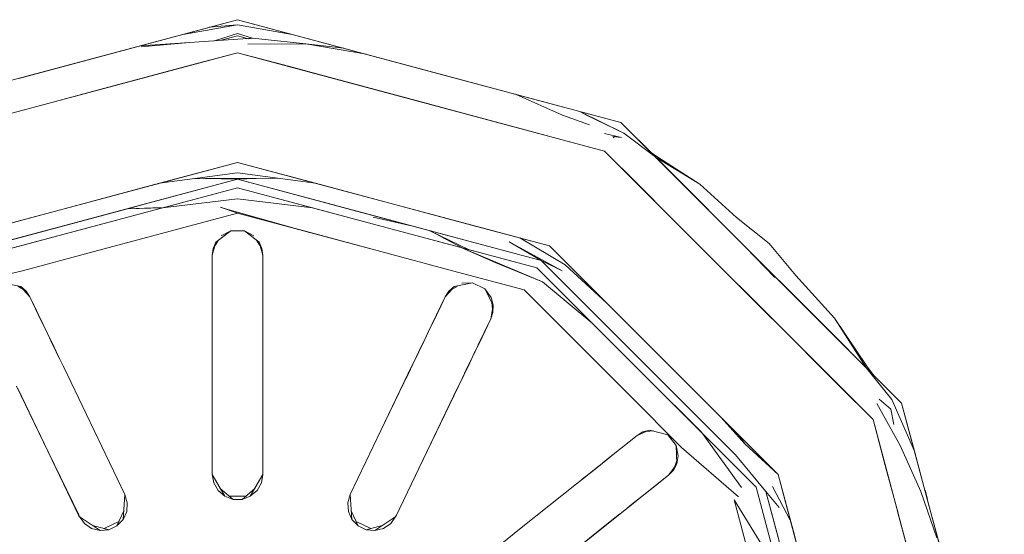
# Model space of a CAD drawing. Header units: millimetres. Extents: x -261 to 187, y -214 to 106.
# Tile 1000 of 1056: x -191.6312 to -191.5727, y 0.5139 to 0.5444. Entities that reach past the tile are written whole.
import ezdxf

# ---------------------------------------------------------------- set-up
doc = ezdxf.new("R2010")
doc.units = ezdxf.units.MM
doc.header["$LTSCALE"] = 0.005
doc.header["$MEASUREMENT"] = 0
doc.layers.add('IFC-Elemento de mobília-Contorno', color=9, linetype='Continuous', lineweight=5)

msp = doc.modelspace()

# ---------------------------------------------------------------- linework, layer by layer
at = {"layer": 'IFC-Elemento de mobília-Contorno', "lineweight": 5}
for p, q in [((-191.641049, 0.538319), (-191.618279, 0.544424)), ((-191.621529, 0.543554), (-191.618279, 0.544111)), ((-191.621524, 0.543554), (-191.618279, 0.544424)), ((-191.619961, 0.543974), (-191.618279, 0.544111)), ((-191.618279, 0.544424), (-191.61503, 0.543554)), ((-191.618279, 0.544424), (-191.595508, 0.538319)), ((-191.618279, 0.544111), (-191.61503, 0.543554)), ((-191.62477, 0.542683), (-191.621524, 0.543554)), ((-191.621128, 0.543079), (-191.617391, 0.543329)), ((-191.619653, 0.543177), (-191.618279, 0.543607)), ((-191.619255, 0.543201), (-191.618279, 0.543466)), ((-191.619255, 0.543201), (-191.618279, 0.543466)), ((-191.618279, 0.543607), (-191.617381, 0.543329)), ((-191.618279, 0.543466), (-191.617691, 0.543309)), ((-191.618279, 0.543466), (-191.617691, 0.543309)), ((-191.617623, 0.543289), (-191.617393, 0.543329)), ((-191.617383, 0.543329), (-191.614213, 0.542986)), ((-191.61503, 0.543554), (-191.611784, 0.542683)), ((-191.628016, 0.541812), (-191.62477, 0.542683)), ((-191.624039, 0.542879), (-191.621128, 0.543079)), ((-191.62401, 0.54281), (-191.621128, 0.543079)), ((-191.617669, 0.542971), (-191.614213, 0.542986)), ((-191.614213, 0.542986), (-191.610617, 0.54237)), ((-191.614213, 0.542986), (-191.611958, 0.542727)), ((-191.611784, 0.542683), (-191.608538, 0.541812)), ((-191.640068, 0.536626), (-191.618279, 0.542463)), ((-191.621001, 0.541734), (-191.618279, 0.542463)), ((-191.618279, 0.542463), (-191.596487, 0.536626)), ((-191.618279, 0.542463), (-191.615554, 0.541734)), ((-191.631262, 0.540941), (-191.628016, 0.541812)), ((-191.623726, 0.541005), (-191.621001, 0.541734)), ((-191.615554, 0.541734), (-191.612829, 0.541005)), ((-191.608538, 0.541812), (-191.605292, 0.540941)), ((-191.626448, 0.540276), (-191.623726, 0.541005)), ((-191.612829, 0.541005), (-191.610106, 0.540276)), ((-191.605292, 0.540941), (-191.602846, 0.540286)), ((-191.629173, 0.539547), (-191.626448, 0.540276)), ((-191.610106, 0.540276), (-191.607381, 0.539547)), ((-191.602846, 0.540286), (-191.6004, 0.53963)), ((-191.60175, 0.539992), (-191.601631, 0.539943)), ((-191.601726, 0.539982), (-191.598979, 0.538764)), ((-191.631898, 0.538813), (-191.629173, 0.539547)), ((-191.607381, 0.539547), (-191.604659, 0.538813)), ((-191.6004, 0.53963), (-191.597954, 0.538975)), ((-191.604659, 0.538813), (-191.601934, 0.538084)), ((-191.598979, 0.538764), (-191.597382, 0.538182)), ((-191.597957, 0.538975), (-191.595327, 0.537678)), ((-191.597954, 0.538975), (-191.597548, 0.538764)), ((-191.597954, 0.538975), (-191.595508, 0.538319)), ((-191.597622, 0.538808), (-191.597548, 0.538764)), ((-191.597548, 0.538764), (-191.595327, 0.537678)), ((-191.601934, 0.538084), (-191.599209, 0.537355)), ((-191.595508, 0.538319), (-191.593424, 0.536235)), ((-191.595508, 0.538319), (-191.578838, 0.521652)), ((-191.596487, 0.537673), (-191.595476, 0.537424)), ((-191.595985, 0.537492), (-191.595476, 0.537424)), ((-191.595985, 0.537492), (-191.595909, 0.537414)), ((-191.595327, 0.537678), (-191.593424, 0.536235)), ((-191.599209, 0.537355), (-191.596487, 0.536626)), ((-191.596487, 0.536626), (-191.594493, 0.53463)), ((-191.596487, 0.536626), (-191.580533, 0.520673)), ((-191.593771, 0.536582), (-191.593307, 0.536255)), ((-191.593307, 0.536255), (-191.590819, 0.534665)), ((-191.636812, 0.530986), (-191.618279, 0.535951)), ((-191.622911, 0.534709), (-191.618279, 0.535951)), ((-191.618279, 0.535951), (-191.613643, 0.534709)), ((-191.618279, 0.535951), (-191.599742, 0.530986)), ((-191.593424, 0.536235), (-191.590819, 0.534665)), ((-191.593424, 0.536235), (-191.59134, 0.534156)), ((-191.622921, 0.534709), (-191.618279, 0.535325)), ((-191.618279, 0.535325), (-191.613643, 0.534709)), ((-191.627544, 0.533471), (-191.622911, 0.534709)), ((-191.625123, 0.533119), (-191.618279, 0.534948)), ((-191.622921, 0.534709), (-191.622911, 0.534709)), ((-191.622787, 0.53374), (-191.618279, 0.534948)), ((-191.620854, 0.534983), (-191.620189, 0.534997)), ((-191.620189, 0.534997), (-191.616608, 0.535012)), ((-191.620189, 0.534997), (-191.618279, 0.534948)), ((-191.618279, 0.534948), (-191.616608, 0.535012)), ((-191.618279, 0.534948), (-191.611432, 0.533119)), ((-191.618279, 0.534948), (-191.613768, 0.53374)), ((-191.616608, 0.535012), (-191.615762, 0.534988)), ((-191.613643, 0.534709), (-191.60901, 0.533471)), ((-191.594493, 0.53463), (-191.592497, 0.532639)), ((-191.590819, 0.534665), (-191.588642, 0.532674)), ((-191.636061, 0.529684), (-191.618279, 0.534449)), ((-191.622723, 0.533256), (-191.618279, 0.534449)), ((-191.618279, 0.534449), (-191.613832, 0.533256)), ((-191.618279, 0.534449), (-191.600493, 0.529684)), ((-191.59134, 0.534156), (-191.589256, 0.532072)), ((-191.636311, 0.53012), (-191.624289, 0.533339)), ((-191.63218, 0.532228), (-191.627544, 0.533471)), ((-191.627295, 0.532537), (-191.622787, 0.53374)), ((-191.622743, 0.533251), (-191.618279, 0.533784)), ((-191.622576, 0.533295), (-191.622425, 0.533339)), ((-191.618279, 0.533784), (-191.613832, 0.533256)), ((-191.613768, 0.53374), (-191.60926, 0.532537)), ((-191.612826, 0.533491), (-191.600244, 0.53012)), ((-191.60901, 0.533471), (-191.604375, 0.532228)), ((-191.636311, 0.53012), (-191.625123, 0.533119)), ((-191.62717, 0.532067), (-191.622569, 0.533295)), ((-191.626791, 0.530658), (-191.618279, 0.532938)), ((-191.624841, 0.533192), (-191.622723, 0.533256)), ((-191.624822, 0.533197), (-191.622804, 0.53327)), ((-191.622586, 0.533295), (-191.622569, 0.533295)), ((-191.619291, 0.53329), (-191.618279, 0.532938)), ((-191.619264, 0.53328), (-191.613998, 0.531793)), ((-191.618279, 0.532938), (-191.609764, 0.530658)), ((-191.618279, 0.532938), (-191.61402, 0.531798)), ((-191.613986, 0.533295), (-191.613971, 0.533295)), ((-191.613832, 0.533256), (-191.613812, 0.533251)), ((-191.613832, 0.533256), (-191.609385, 0.532067)), ((-191.611432, 0.533119), (-191.600244, 0.53012)), ((-191.631803, 0.531328), (-191.627295, 0.532537)), ((-191.610224, 0.532688), (-191.607939, 0.532179)), ((-191.60926, 0.532537), (-191.604752, 0.531328)), ((-191.604375, 0.532228), (-191.599742, 0.530986)), ((-191.592497, 0.532639), (-191.590503, 0.530643)), ((-191.588642, 0.532674), (-191.586695, 0.531137)), ((-191.631803, 0.531328), (-191.629917, 0.531832)), ((-191.631614, 0.530873), (-191.62717, 0.532067)), ((-191.619563, 0.531221), (-191.618682, 0.531891)), ((-191.619245, 0.531592), (-191.618682, 0.531891)), ((-191.618682, 0.531891), (-191.617872, 0.531891)), ((-191.617872, 0.531891), (-191.616992, 0.531221)), ((-191.617872, 0.531891), (-191.61731, 0.531592)), ((-191.61402, 0.531798), (-191.609764, 0.530658)), ((-191.609385, 0.532067), (-191.60494, 0.530873)), ((-191.60688, 0.531901), (-191.60494, 0.530873)), ((-191.606851, 0.531891), (-191.604551, 0.53077)), ((-191.589256, 0.532072), (-191.587172, 0.529988)), ((-191.61978, 0.530443), (-191.619626, 0.530996)), ((-191.619729, 0.530834), (-191.619406, 0.531338)), ((-191.619729, 0.530834), (-191.619563, 0.531221)), ((-191.617148, 0.531338), (-191.616826, 0.530834)), ((-191.616992, 0.531221), (-191.616826, 0.530834)), ((-191.616928, 0.530996), (-191.616774, 0.530443)), ((-191.604752, 0.531328), (-191.600244, 0.53012)), ((-191.602142, 0.531235), (-191.600244, 0.53012)), ((-191.602142, 0.531235), (-191.598996, 0.529518)), ((-191.601518, 0.53146), (-191.598823, 0.529861)), ((-191.599742, 0.530986), (-191.586174, 0.517415)), ((-191.599742, 0.530986), (-191.59635, 0.527596)), ((-191.586695, 0.531137), (-191.585117, 0.529225)), ((-191.631049, 0.529518), (-191.626791, 0.530658)), ((-191.61978, 0.530443), (-191.619729, 0.530834)), ((-191.61978, 0.528016), (-191.61978, 0.530443)), ((-191.61978, 0.529229), (-191.61978, 0.530443)), ((-191.616826, 0.530834), (-191.616774, 0.530443)), ((-191.616774, 0.528016), (-191.616774, 0.530443)), ((-191.616774, 0.529229), (-191.616774, 0.530443)), ((-191.609764, 0.530658), (-191.605508, 0.529518)), ((-191.604957, 0.530878), (-191.600158, 0.528853)), ((-191.604955, 0.530878), (-191.602976, 0.530007)), ((-191.60494, 0.530873), (-191.600493, 0.529684)), ((-191.604544, 0.53077), (-191.604534, 0.530766)), ((-191.590503, 0.530643), (-191.58851, 0.528647)), ((-191.588101, 0.530917), (-191.586365, 0.529117)), ((-191.603541, 0.530281), (-191.602976, 0.530007)), ((-191.602976, 0.530007), (-191.600158, 0.528853)), ((-191.600244, 0.53012), (-191.598996, 0.529518)), ((-191.600244, 0.53012), (-191.593642, 0.523515)), ((-191.600244, 0.53012), (-191.596942, 0.526818)), ((-191.598823, 0.529861), (-191.59635, 0.527596)), ((-191.587172, 0.529988), (-191.585088, 0.527904)), ((-191.636069, 0.52831), (-191.631049, 0.529518)), ((-191.605508, 0.529518), (-191.601249, 0.528373)), ((-191.600493, 0.529684), (-191.587475, 0.516666)), ((-191.632236, 0.528794), (-191.631152, 0.528574)), ((-191.605402, 0.528574), (-191.604321, 0.528794)), ((-191.604957, 0.528775), (-191.604321, 0.528794)), ((-191.604321, 0.528794), (-191.60359, 0.528442)), ((-191.600158, 0.528853), (-191.59724, 0.526431)), ((-191.58851, 0.528647), (-191.586516, 0.526656)), ((-191.585117, 0.529225), (-191.582818, 0.52669)), ((-191.631333, 0.528608), (-191.630834, 0.5283)), ((-191.631152, 0.528574), (-191.630834, 0.5283)), ((-191.631003, 0.528403), (-191.630616, 0.527967)), ((-191.630834, 0.5283), (-191.630616, 0.527967)), ((-191.61978, 0.527542), (-191.61978, 0.528163)), ((-191.605938, 0.527967), (-191.605552, 0.528403)), ((-191.605938, 0.527967), (-191.60572, 0.5283)), ((-191.60572, 0.5283), (-191.605219, 0.528608)), ((-191.60572, 0.5283), (-191.605402, 0.528574)), ((-191.603592, 0.528447), (-191.603088, 0.527463)), ((-191.60359, 0.528442), (-191.603213, 0.527933)), ((-191.601249, 0.528373), (-191.595016, 0.522141)), ((-191.630616, 0.527967), (-191.630091, 0.526876)), ((-191.630616, 0.527967), (-191.629565, 0.525781)), ((-191.630616, 0.527967), (-191.630056, 0.526803)), ((-191.630616, 0.527967), (-191.630225, 0.527155)), ((-191.61978, 0.52762), (-191.61978, 0.528016)), ((-191.61978, 0.527111), (-191.61978, 0.52762)), ((-191.61978, 0.526808), (-191.61978, 0.527542)), ((-191.616774, 0.52762), (-191.616774, 0.528016)), ((-191.616774, 0.527111), (-191.616774, 0.52762)), ((-191.606992, 0.525781), (-191.605938, 0.527967)), ((-191.606721, 0.526343), (-191.605938, 0.527967)), ((-191.606464, 0.526876), (-191.605938, 0.527967)), ((-191.60633, 0.527155), (-191.605938, 0.527967)), ((-191.603213, 0.527933), (-191.603088, 0.527463)), ((-191.603179, 0.52764), (-191.603108, 0.527038)), ((-191.596359, 0.5276), (-191.59635, 0.527596)), ((-191.59635, 0.527596), (-191.592957, 0.5242)), ((-191.585088, 0.527904), (-191.583006, 0.52582)), ((-191.61978, 0.526509), (-191.61978, 0.527111)), ((-191.616774, 0.526505), (-191.616774, 0.527111)), ((-191.60323, 0.526666), (-191.60313, 0.527229)), ((-191.60323, 0.526666), (-191.603108, 0.527038)), ((-191.603108, 0.527038), (-191.603088, 0.527463)), ((-191.597086, 0.52696), (-191.596942, 0.526818)), ((-191.630091, 0.526876), (-191.629565, 0.525781)), ((-191.61978, 0.526001), (-191.61978, 0.526808)), ((-191.61978, 0.525839), (-191.61978, 0.526509)), ((-191.616774, 0.525839), (-191.616774, 0.526505)), ((-191.606992, 0.525781), (-191.606464, 0.526876)), ((-191.606992, 0.525781), (-191.606721, 0.526343)), ((-191.606877, 0.52602), (-191.606721, 0.526343)), ((-191.604282, 0.524479), (-191.60323, 0.526666)), ((-191.603947, 0.525174), (-191.60323, 0.526666)), ((-191.603756, 0.52557), (-191.60323, 0.526666)), ((-191.603622, 0.525854), (-191.60323, 0.526666)), ((-191.59724, 0.526431), (-191.593984, 0.523173)), ((-191.596942, 0.526818), (-191.593642, 0.523515)), ((-191.582818, 0.52669), (-191.580922, 0.523736)), ((-191.582818, 0.52669), (-191.580905, 0.523853)), ((-191.629665, 0.525991), (-191.629628, 0.525913)), ((-191.629628, 0.525913), (-191.629565, 0.525781)), ((-191.629565, 0.525781), (-191.629393, 0.525428)), ((-191.629548, 0.525746), (-191.629359, 0.525355)), ((-191.61978, 0.52171), (-191.61978, 0.526001)), ((-191.61978, 0.521627), (-191.61978, 0.525839)), ((-191.616774, 0.521627), (-191.616774, 0.525839)), ((-191.607195, 0.525355), (-191.606929, 0.525913)), ((-191.607161, 0.525428), (-191.606929, 0.525913)), ((-191.607161, 0.525428), (-191.606992, 0.525781)), ((-191.603979, 0.52511), (-191.603622, 0.525854)), ((-191.583006, 0.52582), (-191.580922, 0.523736)), ((-191.629393, 0.525428), (-191.629171, 0.524968)), ((-191.629359, 0.525355), (-191.629034, 0.524685)), ((-191.629359, 0.525355), (-191.628909, 0.524425)), ((-191.607513, 0.524694), (-191.607195, 0.525355)), ((-191.607384, 0.524968), (-191.607161, 0.525428)), ((-191.604282, 0.524479), (-191.603756, 0.52557)), ((-191.629171, 0.524968), (-191.628909, 0.524425)), ((-191.629046, 0.524709), (-191.62862, 0.523819)), ((-191.629041, 0.524699), (-191.628843, 0.524284)), ((-191.629041, 0.524699), (-191.628909, 0.524425)), ((-191.607866, 0.523966), (-191.607513, 0.524694)), ((-191.607645, 0.524425), (-191.607384, 0.524968)), ((-191.604488, 0.524054), (-191.604219, 0.524611)), ((-191.604282, 0.524479), (-191.604219, 0.524611)), ((-191.60425, 0.524543), (-191.604219, 0.524611)), ((-191.604219, 0.524611), (-191.604165, 0.524719)), ((-191.58452, 0.52466), (-191.582527, 0.522669)), ((-191.628909, 0.524425), (-191.62862, 0.523819)), ((-191.609761, 0.520027), (-191.607866, 0.523966)), ((-191.608272, 0.523119), (-191.607866, 0.523966)), ((-191.607937, 0.523819), (-191.607645, 0.524425)), ((-191.604938, 0.523119), (-191.604488, 0.524054)), ((-191.604764, 0.523481), (-191.604488, 0.524054)), ((-191.60471, 0.523589), (-191.604453, 0.524122)), ((-191.604453, 0.524122), (-191.604282, 0.524479)), ((-191.592957, 0.5242), (-191.589567, 0.52081)), ((-191.62862, 0.523819), (-191.626793, 0.520027)), ((-191.609761, 0.520027), (-191.607937, 0.523819)), ((-191.604938, 0.523119), (-191.604676, 0.523662)), ((-191.604791, 0.523423), (-191.604757, 0.523496)), ((-191.593642, 0.523515), (-191.588701, 0.518574)), ((-191.593642, 0.523515), (-191.590342, 0.520218)), ((-191.580922, 0.523736), (-191.579423, 0.521867)), ((-191.580922, 0.523736), (-191.578838, 0.521652)), ((-191.580905, 0.523853), (-191.580509, 0.52332)), ((-191.605226, 0.522517), (-191.604899, 0.523202)), ((-191.605158, 0.522664), (-191.604823, 0.523359)), ((-191.593984, 0.523173), (-191.590729, 0.51992)), ((-191.631397, 0.522664), (-191.629535, 0.518795)), ((-191.631328, 0.522517), (-191.629501, 0.518721)), ((-191.607054, 0.518721), (-191.605226, 0.522517)), ((-191.607019, 0.518795), (-191.605158, 0.522664)), ((-191.582527, 0.522669), (-191.580533, 0.520673)), ((-191.61978, 0.517415), (-191.61978, 0.52171)), ((-191.61978, 0.517415), (-191.61978, 0.521627)), ((-191.616774, 0.517415), (-191.616774, 0.521627)), ((-191.595016, 0.522141), (-191.5919, 0.519024)), ((-191.580166, 0.521891), (-191.579469, 0.52129)), ((-191.579423, 0.521867), (-191.578075, 0.518804)), ((-191.578838, 0.521652), (-191.578075, 0.518804)), ((-191.578838, 0.521652), (-191.572738, 0.498884)), ((-191.580313, 0.521622), (-191.578919, 0.519147)), ((-191.579469, 0.52129), (-191.579298, 0.520385)), ((-191.589567, 0.52081), (-191.58815, 0.519245)), ((-191.589567, 0.52081), (-191.586174, 0.517415)), ((-191.580533, 0.520673), (-191.574695, 0.498884)), ((-191.580533, 0.520673), (-191.579804, 0.517948)), ((-191.626793, 0.520027), (-191.624966, 0.516231)), ((-191.611589, 0.516231), (-191.609761, 0.520027)), ((-191.594539, 0.519734), (-191.594011, 0.519959)), ((-191.594539, 0.519734), (-191.594202, 0.519939)), ((-191.594202, 0.519939), (-191.593793, 0.520052)), ((-191.594202, 0.519939), (-191.593598, 0.520003)), ((-191.593793, 0.520052), (-191.592725, 0.519778)), ((-191.590729, 0.51992), (-191.588351, 0.516647)), ((-191.590342, 0.520218), (-191.588691, 0.518565)), ((-191.596438, 0.518222), (-191.594539, 0.519734)), ((-191.595489, 0.518976), (-191.594539, 0.519734)), ((-191.592725, 0.519778), (-191.592529, 0.519533)), ((-191.592722, 0.519778), (-191.592218, 0.519142)), ((-191.588527, 0.519768), (-191.58815, 0.519245)), ((-191.629535, 0.518795), (-191.627674, 0.51493)), ((-191.629501, 0.518721), (-191.627713, 0.515013)), ((-191.608881, 0.51493), (-191.607019, 0.518795)), ((-191.608881, 0.51493), (-191.607054, 0.518721)), ((-191.596438, 0.518222), (-191.595489, 0.518976)), ((-191.592218, 0.519147), (-191.592191, 0.518041)), ((-191.592218, 0.519142), (-191.592101, 0.518521)), ((-191.5919, 0.519024), (-191.588522, 0.516089)), ((-191.58815, 0.519245), (-191.586174, 0.517415)), ((-191.578919, 0.519147), (-191.577689, 0.516402)), ((-191.578075, 0.518804), (-191.577312, 0.515957)), ((-191.596807, 0.517924), (-191.596323, 0.51831)), ((-191.596743, 0.517978), (-191.596438, 0.518222)), ((-191.596323, 0.51831), (-191.595961, 0.518599)), ((-191.592392, 0.517669), (-191.592196, 0.518242)), ((-191.592191, 0.518041), (-191.592101, 0.518521)), ((-191.588703, 0.518579), (-191.586903, 0.516397)), ((-191.597744, 0.51718), (-191.597145, 0.51766)), ((-191.597379, 0.517469), (-191.596807, 0.517924)), ((-191.597145, 0.51766), (-191.596743, 0.517978)), ((-191.592666, 0.517386), (-191.592331, 0.51785)), ((-191.592666, 0.517386), (-191.592392, 0.517669)), ((-191.592392, 0.517669), (-191.592191, 0.518041)), ((-191.579804, 0.517948), (-191.579046, 0.515125)), ((-191.61978, 0.517415), (-191.619692, 0.516911)), ((-191.61978, 0.517415), (-191.619037, 0.516119)), ((-191.617518, 0.516119), (-191.616774, 0.517415)), ((-191.616862, 0.516911), (-191.616774, 0.517415)), ((-191.59814, 0.516862), (-191.597379, 0.517469)), ((-191.59814, 0.516862), (-191.597614, 0.517283)), ((-191.597803, 0.517131), (-191.597379, 0.517469)), ((-191.594564, 0.515869), (-191.592666, 0.517386)), ((-191.594077, 0.51626), (-191.592666, 0.517386)), ((-191.593615, 0.516627), (-191.592666, 0.517386)), ((-191.59337, 0.516823), (-191.592666, 0.517386)), ((-191.586174, 0.517415), (-191.581206, 0.498884)), ((-191.586174, 0.517415), (-191.585264, 0.514025)), ((-191.619692, 0.516911), (-191.619436, 0.516461)), ((-191.619436, 0.516461), (-191.619037, 0.516119)), ((-191.619301, 0.516578), (-191.618543, 0.515938)), ((-191.618012, 0.515938), (-191.617254, 0.516578)), ((-191.617518, 0.516119), (-191.617119, 0.516456)), ((-191.617119, 0.516456), (-191.616862, 0.516911)), ((-191.60143, 0.51424), (-191.59814, 0.516862)), ((-191.594077, 0.51626), (-191.59329, 0.516887)), ((-191.587475, 0.516666), (-191.58271, 0.498884)), ((-191.587475, 0.516666), (-191.586101, 0.511535)), ((-191.586903, 0.516397), (-191.586157, 0.513614)), ((-191.5869, 0.516397), (-191.584626, 0.5079)), ((-191.5869, 0.516397), (-191.586115, 0.515448)), ((-191.586509, 0.516696), (-191.585447, 0.51471)), ((-191.577689, 0.516402), (-191.576749, 0.513648)), ((-191.577437, 0.51649), (-191.577307, 0.515942)), ((-191.625074, 0.514744), (-191.624966, 0.516231)), ((-191.624966, 0.516231), (-191.624824, 0.515737)), ((-191.619037, 0.516119), (-191.618543, 0.515938)), ((-191.618756, 0.516119), (-191.617799, 0.516119)), ((-191.618543, 0.515938), (-191.618012, 0.515938)), ((-191.618012, 0.515938), (-191.617518, 0.516119)), ((-191.61173, 0.515737), (-191.611589, 0.516231)), ((-191.611589, 0.516231), (-191.611483, 0.514744)), ((-191.595271, 0.515306), (-191.594449, 0.515962)), ((-191.594879, 0.51562), (-191.594564, 0.515869)), ((-191.594872, 0.515624), (-191.594077, 0.51626)), ((-191.594872, 0.515624), (-191.594449, 0.515962)), ((-191.594652, 0.515796), (-191.594449, 0.515962)), ((-191.594449, 0.515962), (-191.594077, 0.51626)), ((-191.588784, 0.515908), (-191.586817, 0.512723)), ((-191.588784, 0.515908), (-191.586502, 0.507396)), ((-191.588784, 0.515908), (-191.587468, 0.511001)), ((-191.577312, 0.515957), (-191.576551, 0.513115)), ((-191.625441, 0.514362), (-191.625037, 0.515262)), ((-191.625074, 0.514744), (-191.624861, 0.515218)), ((-191.624861, 0.515218), (-191.624824, 0.515737)), ((-191.61173, 0.515737), (-191.611694, 0.515218)), ((-191.611694, 0.515218), (-191.611483, 0.514744)), ((-191.61152, 0.515267), (-191.611116, 0.514362)), ((-191.595743, 0.51493), (-191.595271, 0.515306)), ((-191.595271, 0.515306), (-191.594872, 0.515624)), ((-191.579073, 0.515223), (-191.578344, 0.512503)), ((-191.627728, 0.515003), (-191.627373, 0.514509)), ((-191.627713, 0.515013), (-191.627674, 0.51493)), ((-191.627674, 0.51493), (-191.626441, 0.514083)), ((-191.626192, 0.514201), (-191.625323, 0.514622)), ((-191.625441, 0.514362), (-191.625074, 0.514744)), ((-191.611483, 0.514744), (-191.611116, 0.514362)), ((-191.611234, 0.514622), (-191.610363, 0.514201)), ((-191.610114, 0.514083), (-191.608881, 0.51493)), ((-191.609182, 0.514509), (-191.608827, 0.515003)), ((-191.599493, 0.511941), (-191.596139, 0.514617)), ((-191.596264, 0.514514), (-191.595743, 0.51493)), ((-191.596139, 0.514617), (-191.595589, 0.515052)), ((-191.627373, 0.514509), (-191.626947, 0.514216)), ((-191.626947, 0.514216), (-191.626441, 0.514083)), ((-191.626872, 0.514377), (-191.625915, 0.514132)), ((-191.626441, 0.514083), (-191.625915, 0.514132)), ((-191.625915, 0.514132), (-191.625441, 0.514362)), ((-191.611116, 0.514362), (-191.610639, 0.514132)), ((-191.610639, 0.514132), (-191.609683, 0.514377)), ((-191.610639, 0.514132), (-191.610114, 0.514083)), ((-191.610114, 0.514083), (-191.609607, 0.514216)), ((-191.609607, 0.514216), (-191.609182, 0.514509)), ((-191.604722, 0.511613), (-191.60143, 0.51424)), ((-191.599556, 0.511887), (-191.596264, 0.514514)), ((-191.585264, 0.514025), (-191.584357, 0.510634))]:
    msp.add_line(p, q, dxfattribs=at)

doc.saveas('drawing.dxf')
